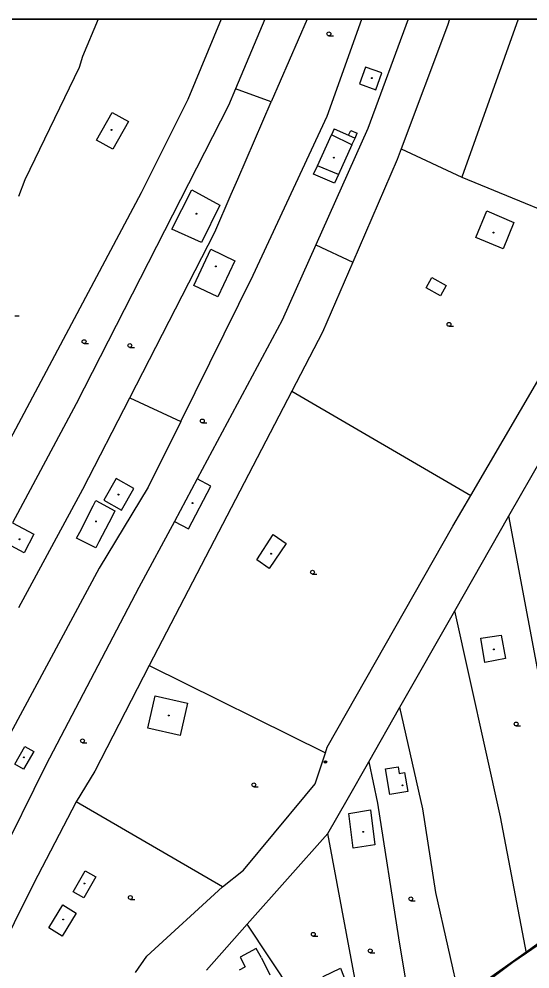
# Model space of a CAD drawing. Extents: x -598233 to -596890, y -1157848 to -1156431.
# Drawn here: x -597363 to -597263.5, y -1156616.1 to -1156430.9 of the extents above; entities that cross this region are included whole.
import ezdxf

# ---------------------------------------------------------------- set-up
doc = ezdxf.new("R2010")
doc.units = 0
for name, color, linetype in [('Level 11', 7, 'Continuous'), ('Level 25', 7, 'Continuous'), ('Level 36', 7, 'Continuous'), ('Level 39', 7, 'Continuous'), ('Level 51', 7, 'Continuous'), ('Level 52', 7, 'Continuous'), ('Vrstva 54', 7, 'Continuous'), ('Vrstva 60', 7, 'Continuous'), ('zajmove_uzemi', 7, 'Continuous')]:
    doc.layers.add(name, color=color, linetype=linetype)

msp = doc.modelspace()

# ---------------------------------------------------------------- linework, layer by layer
at = {"layer": 'Level 11'}
msp.add_lwpolyline([(-597298.913, -1156619.767), (-597301.862, -1156621.301), (-597303.785, -1156617.498), (-597300.407, -1156615.883), (-597298.913, -1156619.767)], dxfattribs=at)
at = {"layer": 'Level 25'}
for radius in [0.25, 0.2, 0.15, 0.1, 0.05]:
    msp.add_circle((-597303.35, -1156575.72), radius, dxfattribs=at)
at = {"layer": 'Level 36'}
for p, q in [((-597302.67, -1156434.135), (-597301.795, -1156434.135)), ((-597363.85, -1156488.755), (-597362.975, -1156488.755)), ((-597279.27, -1156490.765), (-597278.395, -1156490.765)), ((-597350.36, -1156494.125), (-597349.485, -1156494.125)), ((-597341.44, -1156494.875), (-597340.565, -1156494.875)), ((-597327.32, -1156509.5949), (-597326.445, -1156509.5949)), ((-597305.87, -1156539.065), (-597304.995, -1156539.065)), ((-597266.2, -1156568.675), (-597265.325, -1156568.675)), ((-597350.67, -1156571.965), (-597349.795, -1156571.965)), ((-597317.3, -1156580.545), (-597316.425, -1156580.545)), ((-597341.35, -1156602.505), (-597340.475, -1156602.505)), ((-597286.71, -1156602.765), (-597285.835, -1156602.765)), ((-597305.71, -1156609.675), (-597304.835, -1156609.675)), ((-597294.62, -1156612.905), (-597293.745, -1156612.905))]:
    msp.add_line(p, q, dxfattribs=at)
for centre in [(-597302.6701, -1156433.7599), (-597279.2701, -1156490.3899), (-597350.3601, -1156493.7499), (-597341.4401, -1156494.4999), (-597327.3201, -1156509.2198), (-597305.8701, -1156538.6899), (-597266.2001, -1156568.2999), (-597350.6701, -1156571.5899), (-597317.3001, -1156580.1699), (-597341.3501, -1156602.1299), (-597286.7101, -1156602.3899), (-597305.7101, -1156609.2999), (-597294.6201, -1156612.5299)]:
    msp.add_circle(centre, 0.375, dxfattribs=at)
at = {"layer": 'Level 39'}
for centre, radius in [((-597294.32, -1156442.36), 0.09), ((-597294.32, -1156442.36), 0.0398), ((-597345.01, -1156452.48), 0.09), ((-597345.01, -1156452.48), 0.0398), ((-597301.68, -1156457.89), 0.09), ((-597301.68, -1156457.89), 0.0398), ((-597328.49, -1156468.82), 0.09), ((-597328.49, -1156468.82), 0.0398), ((-597270.6, -1156472.49), 0.09), ((-597270.6, -1156472.49), 0.0398), ((-597324.69, -1156479.08), 0.09), ((-597324.69, -1156479.08), 0.0398), ((-597343.68, -1156523.59), 0.09), ((-597343.68, -1156523.59), 0.0398), ((-597329.2199, -1156525.2199), 0.09), ((-597329.2199, -1156525.2199), 0.0398), ((-597348.04, -1156528.81), 0.09), ((-597348.04, -1156528.81), 0.0398), ((-597362.92, -1156532.29), 0.09), ((-597362.92, -1156532.29), 0.0398), ((-597313.92, -1156535.11), 0.09), ((-597313.92, -1156535.11), 0.0398), ((-597270.54, -1156553.77), 0.09), ((-597270.54, -1156553.77), 0.0398), ((-597333.87, -1156566.65), 0.09), ((-597333.87, -1156566.65), 0.0398), ((-597362.08, -1156574.8), 0.09), ((-597362.08, -1156574.8), 0.0398), ((-597288.32, -1156580.26), 0.09), ((-597288.32, -1156580.26), 0.0398), ((-597295.9699, -1156589.32), 0.09), ((-597295.9699, -1156589.32), 0.0398), ((-597350.29, -1156599.4), 0.09), ((-597350.29, -1156599.4), 0.0398), ((-597354.44, -1156606.42), 0.09), ((-597354.44, -1156606.42), 0.0398)]:
    msp.add_circle(centre, radius, dxfattribs=at)
at = {"layer": 'Level 51'}
for p, q in [((-597347.5874, -1156430.8558), (-597350.69, -1156438.18)), ((-597323.6412, -1156430.8558), (-597330.12, -1156446.54)), ((-597315.1416, -1156430.8558), (-597320.84, -1156444.48)), ((-597306.9057, -1156430.8558), (-597313.9099, -1156447.02)), ((-597303.02, -1156449.81), (-597296.2516, -1156430.8558)), ((-597287.1984, -1156430.8558), (-597295.1, -1156452.18)), ((-597279.1697, -1156430.8558), (-597279.59, -1156432.11)), ((-597265.7812, -1156430.8558), (-597276.76, -1156461.6599))]:
    msp.add_line(p, q, dxfattribs=at)
for points in [[(-597279.59, -1156432.11), (-597288.6, -1156456.18)], [(-597350.69, -1156438.18), (-597351.31, -1156440.33)], [(-597351.31, -1156440.33), (-597361.87, -1156462.21)], [(-597320.84, -1156444.48), (-597322.2, -1156447.7199)], [(-597313.9099, -1156447.02), (-597320.84, -1156444.48)], [(-597330.12, -1156446.54), (-597339.23, -1156464.77)], [(-597320.38, -1156462.06), (-597313.9099, -1156447.02)], [(-597322.2, -1156447.7199), (-597351.93, -1156505.9099)], [(-597317.4099, -1156480.82), (-597303.02, -1156449.81)], [(-597295.1, -1156452.18), (-597305.2, -1156474.87)], [(-597301.65, -1156452.27), (-597302.19, -1156453.4699)], [(-597301.65, -1156452.27), (-597298.86, -1156453.48)], [(-597298.86, -1156453.48), (-597298.4, -1156452.58)], [(-597298.4, -1156452.58), (-597297.15, -1156453.13)], [(-597298.86, -1156453.48), (-597297.58, -1156454.08)], [(-597298.19, -1156455.4099), (-597297.58, -1156454.08)], [(-597297.58, -1156454.08), (-597297.15, -1156453.13)], [(-597288.6, -1156456.18), (-597289.37, -1156458.24)], [(-597288.6, -1156456.18), (-597276.76, -1156461.6599)], [(-597289.37, -1156458.24), (-597298.04, -1156478.28)], [(-597305.68, -1156461.13), (-597304.92, -1156459.46)], [(-597361.87, -1156462.21), (-597363.1599, -1156465.4699)], [(-597321.7, -1156465.03), (-597320.38, -1156462.06)], [(-597301.57, -1156462.85), (-597305.68, -1156461.13)], [(-597300.82, -1156461.18), (-597301.57, -1156462.85)], [(-597276.76, -1156461.6599), (-597249.55, -1156472.84)], [(-597339.23, -1156464.77), (-597396.4, -1156572.15)], [(-597324.9, -1156472.42), (-597321.7, -1156465.03)], [(-597341.48, -1156504.69), (-597324.9, -1156472.42)], [(-597305.2, -1156474.87), (-597311.76, -1156489.58)], [(-597305.2, -1156474.87), (-597298.04, -1156478.28)], [(-597298.04, -1156478.28), (-597303.93, -1156491.9)], [(-597331.53, -1156509.32), (-597317.4099, -1156480.82)], [(-597283.7199, -1156483.28), (-597282.65, -1156481.27)], [(-597282.65, -1156481.27), (-597279.82, -1156482.82)], [(-597280.9099, -1156484.82), (-597283.7199, -1156483.28)], [(-597279.82, -1156482.82), (-597280.9099, -1156484.82)], [(-597311.76, -1156489.58), (-597328.32, -1156520.5)], [(-597275, -1156523.77), (-597255.6599, -1156490.63)], [(-597303.93, -1156491.9), (-597309.89, -1156503.39)], [(-597350.63, -1156522.49), (-597341.48, -1156504.69)], [(-597341.48, -1156504.69), (-597331.53, -1156509.32)], [(-597309.89, -1156503.39), (-597337.67, -1156556.9099)], [(-597309.89, -1156503.39), (-597275, -1156523.77)], [(-597351.93, -1156505.9099), (-597364.32, -1156529.06)], [(-597331.53, -1156509.32), (-597337.89, -1156522.1599)], [(-597267.6, -1156527.7199), (-597261.09, -1156516.3)], [(-597363.06, -1156545.57), (-597350.63, -1156522.49)], [(-597337.89, -1156522.1599), (-597347.44, -1156537.89)], [(-597278.5, -1156529.75), (-597275, -1156523.77)], [(-597332.77, -1156528.8), (-597339.69, -1156541.7199)], [(-597278.1599, -1156546.26), (-597267.6, -1156527.7199)], [(-597256.29, -1156587.95), (-597267.6, -1156527.7199)], [(-597302.99, -1156572.85), (-597278.5, -1156529.75)], [(-597347.44, -1156537.89), (-597367.55, -1156575.27)], [(-597339.69, -1156541.7199), (-597357.79, -1156576.34)], [(-597288.86, -1156565.05), (-597278.1599, -1156546.26)], [(-597269.2199, -1156586.43), (-597278.1599, -1156546.26)], [(-597337.67, -1156556.9099), (-597348.27, -1156577.53)], [(-597337.67, -1156556.9099), (-597303.34, -1156573.9)], [(-597294.9, -1156575.65), (-597288.86, -1156565.05)], [(-597284.35, -1156584.87), (-597288.86, -1156565.05)], [(-597303.34, -1156573.9), (-597302.99, -1156572.85)], [(-597305.33, -1156579.94), (-597303.34, -1156573.9)], [(-597357.79, -1156576.34), (-597367.3, -1156595.46)], [(-597299.13, -1156583.07), (-597294.9, -1156575.65)], [(-597294.9, -1156575.65), (-597293.19, -1156583.71)], [(-597348.27, -1156577.53), (-597351.89, -1156583.49)], [(-597307.21, -1156582.27), (-597305.33, -1156579.94)], [(-597319.32, -1156596.77), (-597307.21, -1156582.27)], [(-597351.89, -1156583.49), (-597360.2, -1156599.48)], [(-597323.4, -1156600.05), (-597351.89, -1156583.49)], [(-597302.88, -1156589.65), (-597299.13, -1156583.07)], [(-597293.19, -1156583.71), (-597289.13, -1156609.99)], [(-597281.86, -1156601.15), (-597284.35, -1156584.87)], [(-597264.2, -1156612.9699), (-597269.2199, -1156586.43)], [(-597264.2, -1156612.9699), (-597269.2199, -1156586.43)], [(-597318.58, -1156607.35), (-597302.88, -1156589.65)], [(-597293.81, -1156638.4099), (-597302.88, -1156589.65)], [(-597323.4, -1156600.05), (-597319.32, -1156596.77)], [(-597360.2, -1156599.48), (-597371.5, -1156622.13)], [(-597338.1599, -1156613.55), (-597323.4, -1156600.05)], [(-597277.03, -1156622.5), (-597281.86, -1156601.15)], [(-597277.03, -1156622.5), (-597281.86, -1156601.15)], [(-597253.4099, -1156605.59), (-597264.2, -1156612.9699)], [(-597326.51, -1156616.3), (-597318.58, -1156607.35)], [(-597296.32, -1156640.93), (-597318.58, -1156607.35)], [(-597289.13, -1156609.99), (-597285.7199, -1156630.3)], [(-597340.33, -1156616.7199), (-597338.1599, -1156613.55)], [(-597264.2, -1156612.9699), (-597266.85, -1156614.77)], [(-597266.85, -1156614.77), (-597274.05, -1156620.2)]]:
    msp.add_lwpolyline(points, dxfattribs=at)
at = {"layer": 'Level 52'}
for points in [[(-597295.52, -1156440.2199), (-597296.7, -1156443.51)], [(-597292.35, -1156441.36), (-597295.52, -1156440.2199)], [(-597293.53, -1156444.65), (-597292.35, -1156441.36)], [(-597296.7, -1156443.51), (-597293.53, -1156444.65)], [(-597347.9099, -1156454.49), (-597344.88, -1156449.07)], [(-597344.88, -1156449.07), (-597341.71, -1156450.85)], [(-597341.71, -1156450.85), (-597344.76, -1156456.25)], [(-597344.76, -1156456.25), (-597347.9099, -1156454.49)], [(-597304.92, -1156459.46), (-597302.19, -1156453.4699)], [(-597298.19, -1156455.4099), (-597302.19, -1156453.4699)], [(-597298.19, -1156455.4099), (-597300.82, -1156461.18)], [(-597300.82, -1156461.18), (-597304.92, -1156459.46)], [(-597333.29, -1156471.83), (-597329.39, -1156464.15)], [(-597329.39, -1156464.15), (-597323.93, -1156467.14)], [(-597323.93, -1156467.14), (-597327.49, -1156474.45)], [(-597274.07, -1156473.44), (-597271.88, -1156468.26)], [(-597271.88, -1156468.26), (-597266.64, -1156470.51)], [(-597266.64, -1156470.51), (-597268.7, -1156475.65)], [(-597327.49, -1156474.45), (-597333.29, -1156471.83)], [(-597268.7, -1156475.65), (-597274.07, -1156473.44)], [(-597329, -1156482.83), (-597325.6599, -1156475.76)], [(-597325.6599, -1156475.76), (-597320.9699, -1156477.98)], [(-597320.9699, -1156477.98), (-597324.3, -1156485.05)], [(-597324.3, -1156485.05), (-597329, -1156482.83)], [(-597344.12, -1156520.44), (-597346.49, -1156524.67)], [(-597340.68, -1156522.37), (-597344.12, -1156520.44)], [(-597328.32, -1156520.5), (-597332.77, -1156528.8)], [(-597325.67, -1156521.95), (-597328.32, -1156520.5)], [(-597343.06, -1156526.6), (-597340.68, -1156522.37)], [(-597330.05, -1156530.24), (-597325.67, -1156521.95)], [(-597348.59, -1156525.79), (-597348.05, -1156524.73)], [(-597348.05, -1156524.73), (-597344.37, -1156526.77)], [(-597346.49, -1156524.67), (-597343.06, -1156526.6)], [(-597351.2199, -1156530.9), (-597348.59, -1156525.79)], [(-597344.37, -1156526.77), (-597344.92, -1156527.83)], [(-597344.92, -1156527.83), (-597347.49, -1156532.81)], [(-597332.77, -1156528.8), (-597330.05, -1156530.24)], [(-597364.32, -1156529.06), (-597360.12, -1156531.31)], [(-597360.12, -1156531.31), (-597362.06, -1156534.93)], [(-597351.82, -1156532.07), (-597351.2199, -1156530.9)], [(-597348.09, -1156533.9699), (-597351.82, -1156532.07)], [(-597316.7199, -1156536.28), (-597313.55, -1156531.38)], [(-597313.55, -1156531.38), (-597310.99, -1156533.09)], [(-597362.06, -1156534.93), (-597366.26, -1156532.68)], [(-597347.49, -1156532.81), (-597348.09, -1156533.9699)], [(-597310.99, -1156533.09), (-597314.28, -1156537.98)], [(-597314.28, -1156537.98), (-597316.7199, -1156536.28)], [(-597273.05, -1156551.59), (-597269.1, -1156550.96)], [(-597269.1, -1156550.96), (-597268.29, -1156555.52)], [(-597272.32, -1156556.33), (-597273.05, -1156551.59)], [(-597268.29, -1156555.52), (-597272.32, -1156556.33)], [(-597337.96, -1156569.12), (-597336.52, -1156562.82)], [(-597336.52, -1156562.82), (-597330.21, -1156564.26)], [(-597330.21, -1156564.26), (-597331.65, -1156570.56)], [(-597331.65, -1156570.56), (-597337.96, -1156569.12)], [(-597363.87, -1156576.15), (-597361.87, -1156572.67)], [(-597361.87, -1156572.67), (-597360.1599, -1156573.65)], [(-597360.1599, -1156573.65), (-597362.15, -1156577.13)], [(-597362.15, -1156577.13), (-597363.87, -1156576.15)], [(-597291.67, -1156577.05), (-597289.19, -1156576.63)], [(-597289.19, -1156576.63), (-597288.96, -1156577.95)], [(-597290.81, -1156582.05), (-597291.67, -1156577.05)], [(-597288.96, -1156577.95), (-597287.94, -1156577.77)], [(-597287.94, -1156577.77), (-597287.3, -1156581.44)], [(-597287.3, -1156581.44), (-597290.81, -1156582.05)], [(-597298.79, -1156585.77), (-597294.57, -1156585.04)], [(-597297.9699, -1156592.51), (-597298.79, -1156585.77)], [(-597294.57, -1156585.04), (-597293.7, -1156591.85)], [(-597293.7, -1156591.85), (-597297.9699, -1156592.51)], [(-597352.46, -1156601.03), (-597350.1599, -1156596.94)], [(-597350.1599, -1156596.94), (-597348.1, -1156598.1)], [(-597348.1, -1156598.1), (-597350.4, -1156602.19)], [(-597350.4, -1156602.19), (-597352.46, -1156601.03)], [(-597357.24, -1156608.05), (-597354.53, -1156603.59)], [(-597354.53, -1156603.59), (-597351.9, -1156605.19)], [(-597351.9, -1156605.19), (-597354.62, -1156609.65)], [(-597354.62, -1156609.65), (-597357.24, -1156608.05)], [(-597316.81, -1156612.06), (-597319.94, -1156613.78)], [(-597315.82, -1156613.89), (-597316.81, -1156612.06)], [(-597319.94, -1156613.78), (-597319, -1156615.64)], [(-597315.82, -1156613.89), (-597314.18, -1156617.21)], [(-597320.09, -1156616.24), (-597319, -1156615.64)]]:
    msp.add_lwpolyline(points, dxfattribs=at)
at = {"layer": 'Vrstva 54'}
for p, q in [((-597253.64, -1156605.19), (-597264.71, -1156613.09)), ((-597264.71, -1156613.09), (-597272.06, -1156618.34))]:
    msp.add_line(p, q, dxfattribs=at)
at = {"layer": 'Vrstva 60'}
for points in [[(-596983.0406, -1156430.8558), (-598045.8254, -1156430.8558)], [(-597066.24, -1156470.9), (-597072.84, -1156484.32), (-597082.04, -1156503.01), (-597106.3, -1156535.11), (-597116.84, -1156538.45), (-597133.32, -1156543.68), (-597151.67, -1156549.5), (-597172.37, -1156559.82), (-597163.68, -1156568.62), (-597179, -1156577.83), (-597198.88, -1156547.34), (-597200.11, -1156545.45), (-597206.42, -1156550.83), (-597214.25, -1156563.84), (-597226.81, -1156583.1), (-597234.42, -1156590.78), (-597236.8, -1156593.17), (-597243.76, -1156598.14), (-597253.64, -1156605.19), (-597264.71, -1156613.09), (-597272.06, -1156618.34)], [(-597272.06, -1156618.34), (-597264.71, -1156613.09), (-597253.64, -1156605.19), (-597243.76, -1156598.14), (-597236.8, -1156593.17), (-597234.42, -1156590.78), (-597226.81, -1156583.1), (-597214.25, -1156563.84), (-597206.42, -1156550.83), (-597200.11, -1156545.45), (-597198.88, -1156547.34), (-597179, -1156577.83), (-597163.68, -1156568.62), (-597172.37, -1156559.82), (-597151.67, -1156549.5), (-597133.32, -1156543.68), (-597116.84, -1156538.45), (-597106.3, -1156535.11), (-597082.04, -1156503.01), (-597072.84, -1156484.32), (-597066.24, -1156470.9)]]:
    msp.add_lwpolyline(points, dxfattribs=at)
at = {"layer": 'zajmove_uzemi'}
msp.add_lwpolyline([(-598232.8901, -1156430.8558), (-596890.4624, -1156430.8558), (-596890.4624, -1157848.4611), (-598232.8901, -1157848.4611)], close=True, dxfattribs=at)

doc.saveas('drawing.dxf')
